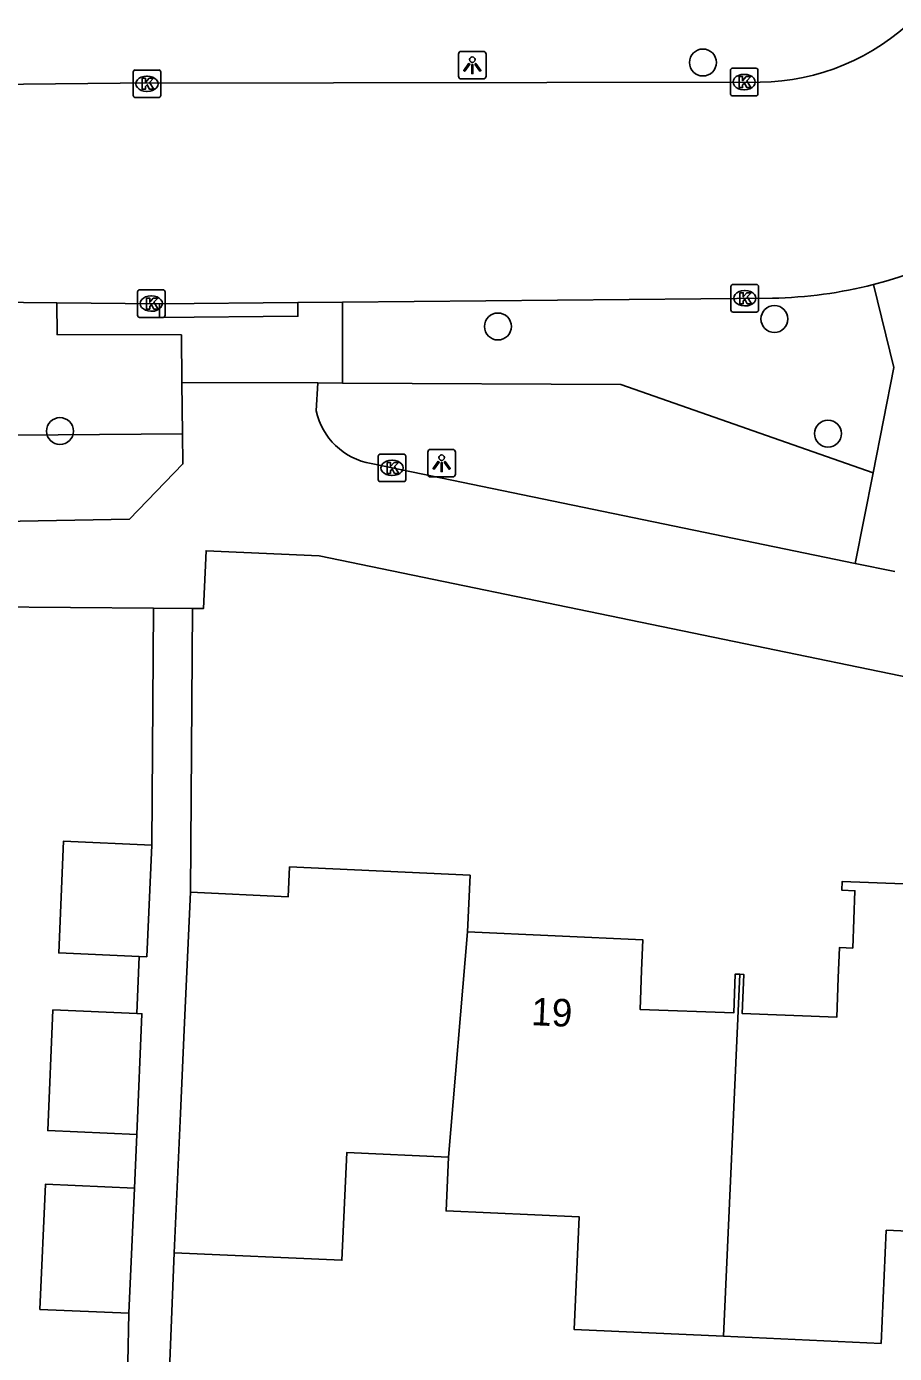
# Model space of a CAD drawing. Extents: x 160732 to 162105, y 387428 to 388479.
# Drawn here: x 161814.27 to 161845.75, y 388038.75 to 388086.9 of the extents above; entities that cross this region are included whole.
import ezdxf

# ---------------------------------------------------------------- set-up
doc = ezdxf.new("R2010")
doc.units = 0
for name, color, linetype in [('IMGEO_Boom', 7, 'Continuous'), ('IMGEO_Groenvoorziening', 7, 'Continuous'), ('IMGEO_Kolk', 7, 'Continuous'), ('IMGEO_Lichtpunt', 7, 'Continuous'), ('IMGEO_Pand', 7, 'Continuous'), ('IMGEO_Pand_nummerreeks', 7, 'Continuous'), ('IMGEO_Rijbaan_lokaal_gesloten', 7, 'Continuous'), ('IMGEO_Voetpad_open', 7, 'Continuous')]:
    doc.layers.add(name, color=color, linetype=linetype)

msp = doc.modelspace()

# ---------------------------------------------------------------- linework, layer by layer
at = {"layer": 'IMGEO_Boom'}
for centre in [(161838.8, 388085.592), (161841.395, 388076.287), (161831.365, 388076.014), (161815.481, 388072.218), (161843.337, 388072.127)]:
    msp.add_circle(centre, 0.489, dxfattribs=at)
at = {"layer": 'IMGEO_Groenvoorziening'}
for points in [[(161825.735, 388073.955), (161835.826, 388073.905), (161844.974, 388070.706)], [(161819.927, 388072.118), (161794.348, 388071.918)]]:
    msp.add_lwpolyline(points, dxfattribs=at)
at = {"layer": 'IMGEO_Kolk'}
for p, q in [((161818.138, 388084.394), (161818.138, 388085.246)), ((161818.213, 388085.32), (161819.065, 388085.32)), ((161819.139, 388085.246), (161819.139, 388084.394)), ((161839.797, 388084.457), (161839.797, 388085.309)), ((161839.872, 388085.383), (161840.724, 388085.383)), ((161840.798, 388085.309), (161840.798, 388084.457)), ((161818.626, 388085.1), (161818.651, 388085.1)), ((161840.285, 388085.163), (161840.31, 388085.163)), ((161819.065, 388084.32), (161818.213, 388084.32)), ((161818.649, 388084.54), (161818.624, 388084.54)), ((161840.724, 388084.383), (161839.872, 388084.383)), ((161840.308, 388084.603), (161840.283, 388084.603)), ((161839.893, 388077.539), (161840.745, 388077.539)), ((161818.294, 388076.42), (161818.294, 388077.272)), ((161818.369, 388077.346), (161819.221, 388077.346)), ((161818.782, 388077.126), (161818.807, 388077.126)), ((161819.295, 388077.272), (161819.295, 388076.42)), ((161839.818, 388076.613), (161839.818, 388077.465)), ((161840.306, 388077.319), (161840.331, 388077.319)), ((161840.819, 388077.465), (161840.819, 388076.613)), ((161818.805, 388076.566), (161818.78, 388076.566)), ((161840.745, 388076.539), (161839.893, 388076.539)), ((161840.329, 388076.759), (161840.304, 388076.759)), ((161819.221, 388076.346), (161818.369, 388076.346)), ((161827.025, 388070.458), (161827.025, 388071.31)), ((161827.1, 388071.384), (161827.952, 388071.384)), ((161828.026, 388071.31), (161828.026, 388070.458)), ((161827.513, 388071.164), (161827.538, 388071.164)), ((161827.952, 388070.384), (161827.1, 388070.384)), ((161827.536, 388070.604), (161827.511, 388070.604))]:
    msp.add_line(p, q, dxfattribs=at)
for points in [[(161818.138, 388084.394), (161818.138, 388085.246)], [(161818.213, 388085.32), (161819.065, 388085.32)], [(161819.139, 388085.246), (161819.139, 388084.394)], [(161839.797, 388084.457), (161839.797, 388085.309)], [(161839.872, 388085.383), (161840.724, 388085.383)], [(161840.798, 388085.309), (161840.798, 388084.457)], [(161818.459, 388085.02), (161818.582, 388085.02), (161818.582, 388084.869), (161818.712, 388085.02), (161818.876, 388085.02), (161818.73, 388084.869), (161818.883, 388084.62), (161818.731, 388084.62), (161818.646, 388084.784), (161818.582, 388084.717), (161818.582, 388084.62), (161818.459, 388084.62), (161818.459, 388085.02)], [(161840.118, 388085.083), (161840.241, 388085.083), (161840.241, 388084.932), (161840.371, 388085.083), (161840.535, 388085.083), (161840.389, 388084.932), (161840.542, 388084.683), (161840.39, 388084.683), (161840.305, 388084.847), (161840.241, 388084.78), (161840.241, 388084.683), (161840.118, 388084.683), (161840.118, 388085.083)], [(161819.065, 388084.32), (161818.213, 388084.32)], [(161840.724, 388084.383), (161839.872, 388084.383)], [(161839.893, 388077.539), (161840.745, 388077.539)], [(161818.294, 388076.42), (161818.294, 388077.272)], [(161818.369, 388077.346), (161819.221, 388077.346)], [(161818.615, 388077.046), (161818.738, 388077.046), (161818.738, 388076.895), (161818.868, 388077.046), (161819.032, 388077.046), (161818.886, 388076.895), (161819.039, 388076.646), (161818.887, 388076.646), (161818.802, 388076.81), (161818.738, 388076.743), (161818.738, 388076.646), (161818.615, 388076.646), (161818.615, 388077.046)], [(161819.295, 388077.272), (161819.295, 388076.42)], [(161839.818, 388076.613), (161839.818, 388077.465)], [(161840.139, 388077.239), (161840.262, 388077.239), (161840.262, 388077.088), (161840.392, 388077.239), (161840.556, 388077.239), (161840.41, 388077.088), (161840.563, 388076.839), (161840.411, 388076.839), (161840.326, 388077.003), (161840.262, 388076.936), (161840.262, 388076.839), (161840.139, 388076.839), (161840.139, 388077.239)], [(161840.819, 388077.465), (161840.819, 388076.613)], [(161840.745, 388076.539), (161839.893, 388076.539)], [(161819.221, 388076.346), (161818.369, 388076.346)], [(161827.025, 388070.458), (161827.025, 388071.31)], [(161827.1, 388071.384), (161827.952, 388071.384)], [(161828.026, 388071.31), (161828.026, 388070.458)], [(161827.346, 388071.084), (161827.469, 388071.084), (161827.469, 388070.933), (161827.599, 388071.084), (161827.763, 388071.084), (161827.617, 388070.933), (161827.77, 388070.684), (161827.618, 388070.684), (161827.533, 388070.848), (161827.469, 388070.781), (161827.469, 388070.684), (161827.346, 388070.684), (161827.346, 388071.084)], [(161827.952, 388070.384), (161827.1, 388070.384)]]:
    msp.add_lwpolyline(points, dxfattribs=at)
for centre, start, end in [((161818.215, 388085.244), 91.552, 178.448), ((161818.215, 388085.244), 91.552, 178.448), ((161819.063, 388085.244), 1.552, 88.448), ((161819.063, 388085.244), 1.552, 88.448), ((161839.874, 388085.307), 91.552, 178.448), ((161839.874, 388085.307), 91.552, 178.448), ((161840.722, 388085.307), 1.552, 88.448), ((161840.722, 388085.307), 1.552, 88.448), ((161818.215, 388084.396), 181.552, 268.448), ((161818.215, 388084.396), 181.552, 268.448), ((161819.063, 388084.396), 271.552, 358.448), ((161819.063, 388084.396), 271.552, 358.448), ((161839.874, 388084.459), 181.552, 268.448), ((161839.874, 388084.459), 181.552, 268.448), ((161840.722, 388084.459), 271.552, 358.448), ((161840.722, 388084.459), 271.552, 358.448), ((161839.895, 388077.463), 91.552, 178.448), ((161839.895, 388077.463), 91.552, 178.448), ((161840.743, 388077.463), 1.552, 88.448), ((161840.743, 388077.463), 1.552, 88.448), ((161818.371, 388077.27), 91.552, 178.448), ((161818.371, 388077.27), 91.552, 178.448), ((161819.219, 388077.27), 1.552, 88.448), ((161819.219, 388077.27), 1.552, 88.448), ((161839.895, 388076.615), 181.552, 268.448), ((161839.895, 388076.615), 181.552, 268.448), ((161840.743, 388076.615), 271.552, 358.448), ((161840.743, 388076.615), 271.552, 358.448), ((161818.371, 388076.422), 181.552, 268.448), ((161818.371, 388076.422), 181.552, 268.448), ((161819.219, 388076.422), 271.552, 358.448), ((161819.219, 388076.422), 271.552, 358.448), ((161827.102, 388071.308), 91.552, 178.448), ((161827.102, 388071.308), 91.552, 178.448), ((161827.95, 388071.308), 1.552, 88.448), ((161827.95, 388071.308), 1.552, 88.448), ((161827.102, 388070.46), 181.552, 268.448), ((161827.102, 388070.46), 181.552, 268.448), ((161827.95, 388070.46), 271.552, 358.448), ((161827.95, 388070.46), 271.552, 358.448)]:
    msp.add_arc(centre, 0.0765, start, end, dxfattribs=at)
for centre, major_axis, ratio, start_param, end_param in [((161818.625, 388084.82), (-0.387, 0.002), 0.722429, 4.712389, 7.853982), ((161818.65, 388084.82), (-0.39, 0.002), 0.717154, 1.570796, 4.712389), ((161840.284, 388084.883), (-0.387, 0.002), 0.722429, 4.712389, 7.853982), ((161840.309, 388084.883), (-0.39, 0.002), 0.717154, 1.570796, 4.712389), ((161818.781, 388076.846), (-0.387, 0.002), 0.722429, 4.712389, 7.853982), ((161818.806, 388076.846), (-0.39, 0.002), 0.717154, 1.570796, 4.712389), ((161840.305, 388077.039), (-0.387, 0.002), 0.722429, 4.712389, 7.853982), ((161840.33, 388077.039), (-0.39, 0.002), 0.717154, 1.570796, 4.712389), ((161827.512, 388070.884), (-0.387, 0.002), 0.722429, 4.712389, 7.853982), ((161827.537, 388070.884), (-0.39, 0.002), 0.717154, 1.570796, 4.712389)]:
    msp.add_ellipse(centre, major_axis=major_axis, ratio=ratio, start_param=start_param, end_param=end_param, dxfattribs=at)
at = {"layer": 'IMGEO_Lichtpunt'}
for p, q in [((161829.939, 388085.899), (161829.939, 388085.092)), ((161829.939, 388085.899), (161829.939, 388085.092)), ((161830.841, 388085.994), (161830.033, 388085.994)), ((161830.841, 388085.994), (161830.033, 388085.994)), ((161830.935, 388085.092), (161830.935, 388085.899)), ((161830.935, 388085.092), (161830.935, 388085.899)), ((161830.033, 388084.998), (161830.841, 388084.998)), ((161830.033, 388084.998), (161830.841, 388084.998)), ((161828.826, 388071.458), (161828.826, 388070.651)), ((161828.826, 388071.458), (161828.826, 388070.651)), ((161829.728, 388071.553), (161828.92, 388071.553)), ((161829.728, 388071.553), (161828.92, 388071.553)), ((161829.822, 388070.651), (161829.822, 388071.458)), ((161829.822, 388070.651), (161829.822, 388071.458)), ((161828.92, 388070.557), (161829.728, 388070.557)), ((161828.92, 388070.557), (161829.728, 388070.557))]:
    msp.add_line(p, q, dxfattribs=at)
for points in [[(161830.313, 388085.563), (161830.352, 388085.535), (161830.164, 388085.273), (161830.126, 388085.3), (161830.313, 388085.563)], [(161830.415, 388085.515), (161830.462, 388085.515), (161830.462, 388085.193), (161830.415, 388085.193), (161830.415, 388085.515)], [(161830.525, 388085.535), (161830.563, 388085.562), (161830.75, 388085.3), (161830.711, 388085.272), (161830.525, 388085.535)], [(161829.2, 388071.122), (161829.239, 388071.094), (161829.051, 388070.832), (161829.013, 388070.859), (161829.2, 388071.122)], [(161829.302, 388071.074), (161829.349, 388071.074), (161829.349, 388070.752), (161829.302, 388070.752), (161829.302, 388071.074)], [(161829.412, 388071.094), (161829.45, 388071.121), (161829.637, 388070.859), (161829.598, 388070.831), (161829.412, 388071.094)]]:
    msp.add_lwpolyline(points, dxfattribs=at)
for centre in [(161830.438, 388085.697), (161829.325, 388071.256)]:
    msp.add_circle(centre, 0.0994, dxfattribs=at)
for centre, start, end in [((161830.033, 388085.899), 90, 180), ((161830.033, 388085.899), 90, 180), ((161830.841, 388085.899), 0, 90), ((161830.841, 388085.899), 0, 90), ((161830.033, 388085.092), 180, 270), ((161830.033, 388085.092), 180, 270), ((161830.841, 388085.092), 270, 0), ((161830.841, 388085.092), 270, 360), ((161828.92, 388071.458), 90, 180), ((161828.92, 388071.458), 90, 180), ((161829.728, 388071.458), 0, 90), ((161829.728, 388071.458), 0, 90), ((161828.92, 388070.651), 180, 270), ((161828.92, 388070.651), 180, 270), ((161829.728, 388070.651), 270, 0), ((161829.728, 388070.651), 270, 360)]:
    msp.add_arc(centre, 0.0946, start, end, dxfattribs=at)
at = {"layer": 'IMGEO_Pand'}
for points in [[(161818.81, 388057.2), (161815.612, 388057.34), (161815.435, 388053.284), (161818.355, 388053.156)], [(161818.81, 388057.2), (161818.632, 388053.144), (161818.355, 388053.156)], [(161820.214, 388055.487), (161823.762, 388055.325), (161823.811, 388056.402), (161830.354, 388056.104), (161830.261, 388054.054)], [(161840.145, 388052.512), (161840.285, 388052.506), (161840.229, 388051.082), (161843.658, 388050.951), (161843.712, 388052.375), (161843.754, 388053.477), (161844.235, 388053.457), (161844.314, 388055.542), (161843.842, 388055.559), (161843.854, 388055.88), (161850.521, 388055.624), (161850.408, 388053.169), (161850.305, 388050.918)], [(161819.619, 388042.407), (161819.848, 388047.455), (161819.986, 388050.493), (161820.214, 388055.487)], [(161830.261, 388054.054), (161829.573, 388045.869)], [(161830.261, 388054.054), (161836.62, 388053.764), (161836.577, 388052.65), (161836.523, 388051.237), (161839.921, 388051.106), (161839.974, 388052.519), (161840.145, 388052.512)], [(161839.552, 388039.378), (161840.145, 388052.512)], [(161818.265, 388051.084), (161815.229, 388051.217), (161815.037, 388046.837), (161818.265, 388046.696)], [(161818.265, 388051.084), (161818.457, 388051.076), (161818.265, 388046.696)], [(161829.573, 388045.869), (161825.884, 388046.037), (161825.707, 388042.131), (161819.619, 388042.407)], [(161839.552, 388039.378), (161834.127, 388039.625), (161834.313, 388043.703), (161829.484, 388043.923), (161829.573, 388045.869)], [(161818.18, 388044.751), (161814.952, 388044.892), (161814.753, 388040.349), (161817.982, 388040.208)], [(161818.18, 388044.751), (161817.982, 388040.208)], [(161849.664, 388043.032), (161845.448, 388043.224), (161845.261, 388039.117), (161839.552, 388039.378)]]:
    msp.add_lwpolyline(points, dxfattribs=at)
at = {"layer": 'IMGEO_Rijbaan_lokaal_gesloten'}
for points in [[(161840.881, 388084.884), (161817.662, 388084.848), (161807.129, 388084.735), (161806.131, 388084.781)], [(161825.732, 388076.902), (161841.324, 388077.042)], [(161815.371, 388076.871), (161811.733, 388076.903)], [(161819.089, 388076.838), (161815.371, 388076.871)], [(161819.089, 388076.838), (161824.108, 388076.887)], [(161825.732, 388076.902), (161824.108, 388076.887)]]:
    msp.add_lwpolyline(points, dxfattribs=at)
for centre, radius, start, end in [((161840.81, 388092.964), 8.081, 270.5054, 314.7242), ((161841.048, 388092.88), 15.84, 284.408, 336.9851), ((161841.04, 388092.928), 15.889, 271.0237, 284.3908)]:
    msp.add_arc(centre, radius, start, end, dxfattribs=at)
at = {"layer": 'IMGEO_Voetpad_open'}
for points in [[(161820.293, 388065.781), (161820.684, 388065.778), (161820.78, 388067.877), (161824.877, 388067.69), (161886.969, 388054.872), (161888.259, 388086.229), (161888.265, 388086.85)], [(161844.989, 388077.538), (161845.729, 388074.53), (161844.974, 388070.706)], [(161815.371, 388076.871), (161815.375, 388075.723), (161819.887, 388075.711), (161819.906, 388073.983)], [(161824.108, 388076.887), (161824.112, 388076.388), (161819.093, 388076.342), (161819.089, 388076.838)], [(161825.735, 388073.955), (161825.732, 388076.902)], [(161819.906, 388073.983), (161819.927, 388072.118)], [(161819.906, 388073.983), (161824.831, 388073.964)], [(161824.772, 388072.951), (161824.831, 388073.964)], [(161824.831, 388073.964), (161825.735, 388073.955)], [(161796.153, 388068.594), (161808.069, 388068.847), (161817.998, 388069.026), (161819.939, 388071.029), (161819.927, 388072.118)], [(161844.325, 388067.417), (161826.77, 388071.041)], [(161844.974, 388070.706), (161844.325, 388067.417)], [(161845.767, 388067.119), (161844.325, 388067.417)], [(161796.688, 388065.6), (161809.831, 388065.861), (161818.876, 388065.792)], [(161818.876, 388065.792), (161818.81, 388057.2)], [(161820.293, 388065.781), (161818.876, 388065.792)], [(161820.214, 388055.487), (161820.293, 388065.781)], [(161818.355, 388053.156), (161818.265, 388051.084)], [(161818.265, 388046.696), (161818.18, 388044.751)], [(161818.688, 388019.016), (161819.619, 388042.407)], [(161817.982, 388040.208), (161817.938, 388038.424)]]:
    msp.add_lwpolyline(points, dxfattribs=at)
msp.add_arc((161827.191, 388073.481), 2.476, 192.3594, 260.2205, dxfattribs=at)

# ---------------------------------------------------------------- texts
at = {"layer": 'IMGEO_Pand_nummerreeks'}
msp.add_text('19', height=1, rotation=357.3889, dxfattribs=at).set_placement((161832.556, 388050.666))

doc.saveas('drawing.dxf')
